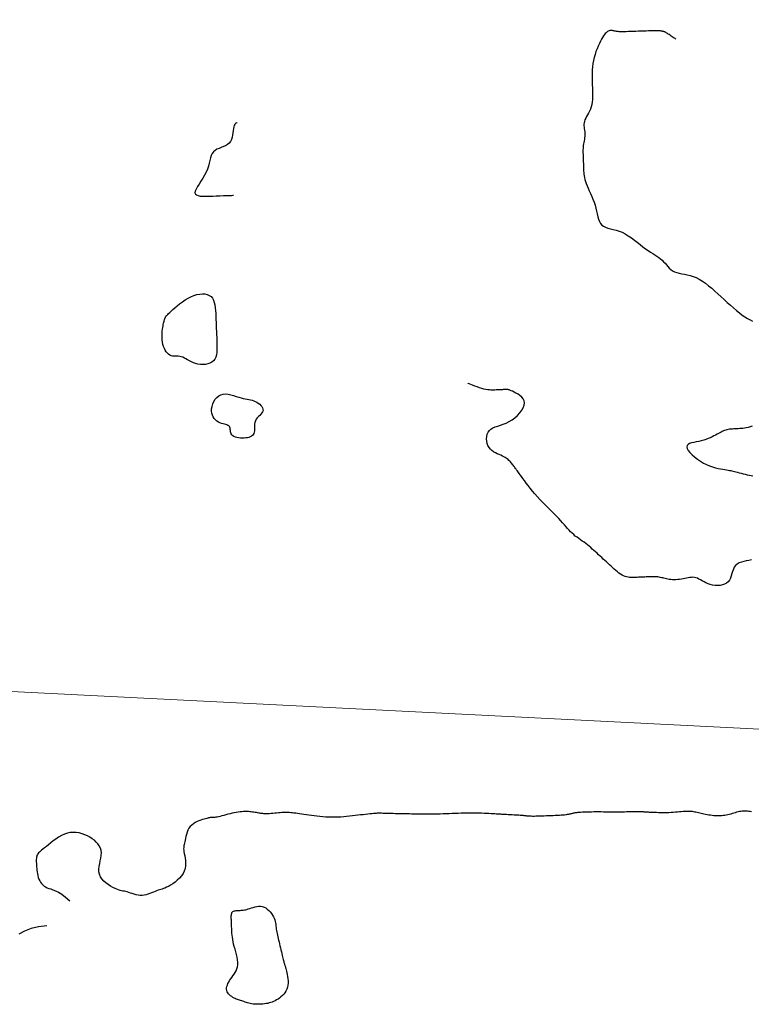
# Model space of a CAD drawing. Header units: millimetres. Extents: x 32690613 to 32693367, y 5343692 to 5344708.
# Tile 425 of 656: x 32692750 to 32692780, y 5344051 to 5344092. Entities that reach past the tile are written whole.
import ezdxf

# ---------------------------------------------------------------- set-up
doc = ezdxf.new("R2010")
doc.units = ezdxf.units.MM
doc.header["$LTSCALE"] = 20
doc.layers.get('0').update_dxf_attribs({"lineweight": 18})
doc.layers.get('Defpoints').update_dxf_attribs({"color": 11, "lineweight": 18})
doc.layers.add('02-DGM_HL_492.50', color=92, linetype='Continuous')

# ---------------------------------------------------------------- blocks, each defined once
blk = doc.blocks.new('A$C78070446')
blk.add_line((4469470.041, 5342631.206), (4470219.624, 5342563.955))

msp = doc.modelspace()

# ---------------------------------------------------------------- linework, layer by layer
at = {"layer": '02-DGM_HL_492.50', "elevation": 492.5, "flags": 128}
for points in [[(32692777.307, 5344091.526), (32692777.299, 5344091.531), (32692777.278, 5344091.545), (32692777.246, 5344091.566), (32692777.207, 5344091.592), (32692777.163, 5344091.621), (32692777.116, 5344091.651), (32692777.071, 5344091.681), (32692777.028, 5344091.709), (32692776.992, 5344091.733), (32692776.96, 5344091.754), (32692776.934, 5344091.771), (32692776.911, 5344091.785), (32692776.892, 5344091.797), (32692776.876, 5344091.806), (32692776.862, 5344091.814), (32692776.848, 5344091.82), (32692776.836, 5344091.825), (32692776.824, 5344091.83), (32692776.812, 5344091.834), (32692776.8, 5344091.837), (32692776.788, 5344091.84), (32692776.775, 5344091.843), (32692776.762, 5344091.845), (32692776.749, 5344091.848), (32692776.734, 5344091.852), (32692776.716, 5344091.855), (32692776.696, 5344091.859), (32692776.67, 5344091.862), (32692776.639, 5344091.865), (32692776.6, 5344091.867), (32692776.553, 5344091.869), (32692776.495, 5344091.87), (32692776.428, 5344091.87), (32692776.35, 5344091.868), (32692776.264, 5344091.866), (32692776.171, 5344091.863), (32692776.073, 5344091.86), (32692775.97, 5344091.856), (32692775.865, 5344091.852), (32692775.758, 5344091.848), (32692775.651, 5344091.844), (32692775.545, 5344091.84), (32692775.443, 5344091.836), (32692775.344, 5344091.833), (32692775.251, 5344091.831), (32692775.165, 5344091.829), (32692775.088, 5344091.828), (32692775.02, 5344091.829), (32692774.962, 5344091.831), (32692774.915, 5344091.834), (32692774.875, 5344091.837), (32692774.841, 5344091.842), (32692774.812, 5344091.847), (32692774.787, 5344091.853), (32692774.763, 5344091.859), (32692774.738, 5344091.864), (32692774.713, 5344091.87), (32692774.686, 5344091.875), (32692774.658, 5344091.878), (32692774.628, 5344091.88), (32692774.598, 5344091.879), (32692774.568, 5344091.875), (32692774.537, 5344091.868), (32692774.506, 5344091.856), (32692774.476, 5344091.84), (32692774.445, 5344091.818), (32692774.413, 5344091.79), (32692774.38, 5344091.755), (32692774.346, 5344091.711), (32692774.309, 5344091.658), (32692774.27, 5344091.594), (32692774.228, 5344091.52), (32692774.182, 5344091.435), (32692774.135, 5344091.339), (32692774.087, 5344091.234), (32692774.04, 5344091.122), (32692773.995, 5344091.004), (32692773.954, 5344090.882), (32692773.917, 5344090.757), (32692773.887, 5344090.631), (32692773.864, 5344090.505), (32692773.849, 5344090.38), (32692773.839, 5344090.254), (32692773.834, 5344090.129), (32692773.833, 5344090.004), (32692773.834, 5344089.879), (32692773.838, 5344089.754), (32692773.843, 5344089.629), (32692773.848, 5344089.504), (32692773.851, 5344089.38), (32692773.853, 5344089.258), (32692773.852, 5344089.139), (32692773.846, 5344089.024), (32692773.836, 5344088.913), (32692773.819, 5344088.808), (32692773.795, 5344088.71), (32692773.764, 5344088.618), (32692773.727, 5344088.534), (32692773.687, 5344088.455), (32692773.645, 5344088.381), (32692773.604, 5344088.31), (32692773.567, 5344088.243), (32692773.536, 5344088.178), (32692773.513, 5344088.115), (32692773.499, 5344088.052), (32692773.494, 5344087.989), (32692773.496, 5344087.927), (32692773.502, 5344087.864), (32692773.51, 5344087.802), (32692773.52, 5344087.74), (32692773.528, 5344087.678), (32692773.532, 5344087.615), (32692773.532, 5344087.553), (32692773.528, 5344087.49), (32692773.521, 5344087.427), (32692773.511, 5344087.364), (32692773.5, 5344087.301), (32692773.488, 5344087.238), (32692773.478, 5344087.175), (32692773.469, 5344087.112), (32692773.462, 5344087.05), (32692773.457, 5344086.987), (32692773.455, 5344086.924), (32692773.454, 5344086.862), (32692773.455, 5344086.799), (32692773.456, 5344086.737), (32692773.458, 5344086.674), (32692773.46, 5344086.612), (32692773.463, 5344086.549), (32692773.465, 5344086.487), (32692773.468, 5344086.424), (32692773.47, 5344086.362), (32692773.473, 5344086.299), (32692773.475, 5344086.237), (32692773.477, 5344086.174), (32692773.48, 5344086.112), (32692773.482, 5344086.049), (32692773.486, 5344085.986), (32692773.492, 5344085.92), (32692773.5, 5344085.852), (32692773.513, 5344085.78), (32692773.531, 5344085.704), (32692773.555, 5344085.621), (32692773.586, 5344085.532), (32692773.625, 5344085.436), (32692773.669, 5344085.334), (32692773.718, 5344085.225), (32692773.769, 5344085.112), (32692773.82, 5344084.995), (32692773.87, 5344084.875), (32692773.915, 5344084.753), (32692773.955, 5344084.629), (32692773.987, 5344084.506), (32692774.015, 5344084.384), (32692774.041, 5344084.266), (32692774.067, 5344084.154), (32692774.097, 5344084.05), (32692774.134, 5344083.956), (32692774.179, 5344083.874), (32692774.237, 5344083.806), (32692774.309, 5344083.754), (32692774.395, 5344083.714), (32692774.491, 5344083.682), (32692774.598, 5344083.654), (32692774.712, 5344083.626), (32692774.832, 5344083.595), (32692774.956, 5344083.556), (32692775.083, 5344083.506), (32692775.21, 5344083.441), (32692775.338, 5344083.364), (32692775.464, 5344083.277), (32692775.589, 5344083.185), (32692775.711, 5344083.09), (32692775.83, 5344082.996), (32692775.945, 5344082.905), (32692776.055, 5344082.821), (32692776.159, 5344082.747), (32692776.258, 5344082.681), (32692776.352, 5344082.621), (32692776.44, 5344082.565), (32692776.523, 5344082.512), (32692776.601, 5344082.459), (32692776.673, 5344082.405), (32692776.74, 5344082.348), (32692776.803, 5344082.285), (32692776.863, 5344082.219), (32692776.921, 5344082.152), (32692776.98, 5344082.086), (32692777.041, 5344082.022), (32692777.107, 5344081.963), (32692777.179, 5344081.911), (32692777.26, 5344081.867), (32692777.349, 5344081.834), (32692777.448, 5344081.808), (32692777.554, 5344081.786), (32692777.667, 5344081.765), (32692777.785, 5344081.742), (32692777.907, 5344081.713), (32692778.032, 5344081.675), (32692778.159, 5344081.625), (32692778.286, 5344081.56), (32692778.414, 5344081.481), (32692778.543, 5344081.39), (32692778.672, 5344081.29), (32692778.801, 5344081.182), (32692778.931, 5344081.068), (32692779.061, 5344080.951), (32692779.19, 5344080.831), (32692779.32, 5344080.711), (32692779.449, 5344080.593), (32692779.577, 5344080.477), (32692779.704, 5344080.366), (32692779.828, 5344080.261), (32692779.95, 5344080.163), (32692780.068, 5344080.073), (32692780.182, 5344079.994), (32692780.292, 5344079.926), (32692780.398, 5344079.868), (32692780.498, 5344079.818)], [(32692759.09, 5344088.052), (32692759.086, 5344088.051), (32692759.074, 5344088.048), (32692759.056, 5344088.042), (32692759.035, 5344088.029), (32692759.012, 5344088.008), (32692758.989, 5344087.977), (32692758.967, 5344087.935), (32692758.949, 5344087.879), (32692758.935, 5344087.809), (32692758.924, 5344087.727), (32692758.912, 5344087.638), (32692758.898, 5344087.544), (32692758.878, 5344087.45), (32692758.85, 5344087.36), (32692758.812, 5344087.277), (32692758.759, 5344087.205), (32692758.692, 5344087.147), (32692758.612, 5344087.1), (32692758.525, 5344087.061), (32692758.433, 5344087.025), (32692758.341, 5344086.99), (32692758.253, 5344086.95), (32692758.174, 5344086.904), (32692758.106, 5344086.846), (32692758.054, 5344086.774), (32692758.013, 5344086.688), (32692757.981, 5344086.592), (32692757.953, 5344086.485), (32692757.926, 5344086.371), (32692757.895, 5344086.251), (32692757.856, 5344086.127), (32692757.806, 5344086), (32692757.741, 5344085.873), (32692757.667, 5344085.747), (32692757.589, 5344085.625), (32692757.512, 5344085.509), (32692757.443, 5344085.401), (32692757.387, 5344085.303), (32692757.35, 5344085.218), (32692757.339, 5344085.148), (32692757.356, 5344085.093), (32692757.401, 5344085.054), (32692757.47, 5344085.027), (32692757.56, 5344085.01), (32692757.669, 5344085.003), (32692757.794, 5344085.001), (32692757.93, 5344085.004), (32692758.075, 5344085.01), (32692758.226, 5344085.016), (32692758.377, 5344085.022), (32692758.521, 5344085.027), (32692758.654, 5344085.032), (32692758.767, 5344085.037), (32692758.856, 5344085.04), (32692758.914, 5344085.043), (32692758.935, 5344085.043)], [(32692780.456, 5344069.909), (32692780.348, 5344069.889), (32692780.239, 5344069.868), (32692780.134, 5344069.846), (32692780.034, 5344069.818), (32692779.942, 5344069.782), (32692779.861, 5344069.737), (32692779.793, 5344069.679), (32692779.74, 5344069.608), (32692779.7, 5344069.524), (32692779.668, 5344069.434), (32692779.639, 5344069.34), (32692779.611, 5344069.245), (32692779.579, 5344069.155), (32692779.538, 5344069.072), (32692779.486, 5344069), (32692779.418, 5344068.943), (32692779.337, 5344068.899), (32692779.246, 5344068.869), (32692779.148, 5344068.851), (32692779.045, 5344068.845), (32692778.941, 5344068.85), (32692778.838, 5344068.864), (32692778.74, 5344068.888), (32692778.648, 5344068.919), (32692778.564, 5344068.956), (32692778.485, 5344068.996), (32692778.411, 5344069.038), (32692778.341, 5344069.079), (32692778.273, 5344069.116), (32692778.209, 5344069.147), (32692778.145, 5344069.17), (32692778.082, 5344069.184), (32692778.019, 5344069.188), (32692777.955, 5344069.186), (32692777.891, 5344069.178), (32692777.826, 5344069.166), (32692777.759, 5344069.151), (32692777.69, 5344069.136), (32692777.619, 5344069.122), (32692777.545, 5344069.11), (32692777.47, 5344069.1), (32692777.393, 5344069.093), (32692777.318, 5344069.089), (32692777.243, 5344069.088), (32692777.17, 5344069.089), (32692777.101, 5344069.092), (32692777.036, 5344069.099), (32692776.975, 5344069.108), (32692776.919, 5344069.12), (32692776.866, 5344069.132), (32692776.815, 5344069.146), (32692776.765, 5344069.16), (32692776.716, 5344069.172), (32692776.666, 5344069.184), (32692776.615, 5344069.194), (32692776.561, 5344069.201), (32692776.506, 5344069.206), (32692776.448, 5344069.208), (32692776.389, 5344069.209), (32692776.328, 5344069.209), (32692776.267, 5344069.207), (32692776.204, 5344069.205), (32692776.142, 5344069.203), (32692776.08, 5344069.201), (32692776.017, 5344069.198), (32692775.955, 5344069.196), (32692775.892, 5344069.193), (32692775.83, 5344069.191), (32692775.767, 5344069.188), (32692775.705, 5344069.186), (32692775.642, 5344069.184), (32692775.58, 5344069.181), (32692775.517, 5344069.18), (32692775.455, 5344069.181), (32692775.392, 5344069.184), (32692775.329, 5344069.192), (32692775.266, 5344069.204), (32692775.203, 5344069.222), (32692775.14, 5344069.247), (32692775.076, 5344069.28), (32692775.012, 5344069.319), (32692774.947, 5344069.364), (32692774.883, 5344069.414), (32692774.818, 5344069.468), (32692774.753, 5344069.525), (32692774.689, 5344069.584), (32692774.624, 5344069.644), (32692774.559, 5344069.704), (32692774.494, 5344069.764), (32692774.429, 5344069.824), (32692774.364, 5344069.884), (32692774.299, 5344069.944), (32692774.234, 5344070.004), (32692774.169, 5344070.064), (32692774.105, 5344070.124), (32692774.04, 5344070.184), (32692773.975, 5344070.244), (32692773.909, 5344070.303), (32692773.843, 5344070.362), (32692773.776, 5344070.42), (32692773.708, 5344070.477), (32692773.64, 5344070.533), (32692773.569, 5344070.587), (32692773.498, 5344070.64), (32692773.425, 5344070.692), (32692773.353, 5344070.743), (32692773.28, 5344070.795), (32692773.208, 5344070.847), (32692773.137, 5344070.901), (32692773.069, 5344070.957), (32692773.002, 5344071.015), (32692772.939, 5344071.077), (32692772.876, 5344071.142), (32692772.814, 5344071.211), (32692772.75, 5344071.285), (32692772.682, 5344071.363), (32692772.61, 5344071.446), (32692772.531, 5344071.534), (32692772.445, 5344071.627), (32692772.349, 5344071.727), (32692772.245, 5344071.831), (32692772.136, 5344071.94), (32692772.022, 5344072.053), (32692771.906, 5344072.168), (32692771.79, 5344072.287), (32692771.676, 5344072.406), (32692771.564, 5344072.527), (32692771.458, 5344072.648), (32692771.357, 5344072.767), (32692771.263, 5344072.883), (32692771.175, 5344072.995), (32692771.094, 5344073.101), (32692771.02, 5344073.2), (32692770.955, 5344073.289), (32692770.898, 5344073.368), (32692770.849, 5344073.435), (32692770.808, 5344073.492), (32692770.773, 5344073.54), (32692770.743, 5344073.581), (32692770.718, 5344073.617), (32692770.694, 5344073.649), (32692770.673, 5344073.679), (32692770.651, 5344073.709), (32692770.628, 5344073.74), (32692770.605, 5344073.772), (32692770.58, 5344073.806), (32692770.554, 5344073.839), (32692770.528, 5344073.874), (32692770.5, 5344073.908), (32692770.472, 5344073.942), (32692770.443, 5344073.976), (32692770.413, 5344074.009), (32692770.381, 5344074.041), (32692770.347, 5344074.072), (32692770.31, 5344074.103), (32692770.268, 5344074.133), (32692770.221, 5344074.163), (32692770.168, 5344074.192), (32692770.108, 5344074.221), (32692770.041, 5344074.25), (32692769.968, 5344074.28), (32692769.893, 5344074.313), (32692769.816, 5344074.351), (32692769.742, 5344074.394), (32692769.671, 5344074.445), (32692769.607, 5344074.504), (32692769.552, 5344074.575), (32692769.508, 5344074.657), (32692769.476, 5344074.747), (32692769.456, 5344074.843), (32692769.449, 5344074.941), (32692769.456, 5344075.037), (32692769.478, 5344075.129), (32692769.514, 5344075.212), (32692769.566, 5344075.284), (32692769.634, 5344075.342), (32692769.716, 5344075.389), (32692769.81, 5344075.429), (32692769.914, 5344075.465), (32692770.025, 5344075.501), (32692770.143, 5344075.541), (32692770.264, 5344075.59), (32692770.386, 5344075.65), (32692770.508, 5344075.725), (32692770.625, 5344075.812), (32692770.734, 5344075.908), (32692770.831, 5344076.011), (32692770.913, 5344076.118), (32692770.975, 5344076.224), (32692771.015, 5344076.328), (32692771.028, 5344076.426), (32692771.011, 5344076.515), (32692770.97, 5344076.595), (32692770.91, 5344076.667), (32692770.837, 5344076.731), (32692770.756, 5344076.786), (32692770.672, 5344076.834), (32692770.593, 5344076.874), (32692770.523, 5344076.906), (32692770.466, 5344076.932), (32692770.422, 5344076.95), (32692770.389, 5344076.964), (32692770.364, 5344076.973), (32692770.346, 5344076.978), (32692770.331, 5344076.981), (32692770.317, 5344076.981), (32692770.303, 5344076.981), (32692770.287, 5344076.98), (32692770.268, 5344076.98), (32692770.247, 5344076.979), (32692770.223, 5344076.978), (32692770.197, 5344076.977), (32692770.17, 5344076.976), (32692770.141, 5344076.975), (32692770.11, 5344076.973), (32692770.078, 5344076.972), (32692770.045, 5344076.971), (32692770.01, 5344076.97), (32692769.973, 5344076.968), (32692769.933, 5344076.967), (32692769.891, 5344076.965), (32692769.847, 5344076.963), (32692769.799, 5344076.961), (32692769.748, 5344076.959), (32692769.693, 5344076.958), (32692769.634, 5344076.959), (32692769.57, 5344076.963), (32692769.5, 5344076.969), (32692769.425, 5344076.981), (32692769.342, 5344076.998), (32692769.253, 5344077.021), (32692769.157, 5344077.051), (32692769.058, 5344077.086), (32692768.961, 5344077.122), (32692768.87, 5344077.158), (32692768.792, 5344077.191), (32692768.729, 5344077.218), (32692768.688, 5344077.235), (32692768.673, 5344077.242)], [(32692780.484, 5344075.461), (32692780.396, 5344075.43), (32692780.313, 5344075.406), (32692780.237, 5344075.388), (32692780.165, 5344075.375), (32692780.096, 5344075.367), (32692780.031, 5344075.361), (32692779.967, 5344075.357), (32692779.905, 5344075.355), (32692779.842, 5344075.352), (32692779.78, 5344075.349), (32692779.719, 5344075.346), (32692779.659, 5344075.342), (32692779.6, 5344075.336), (32692779.542, 5344075.329), (32692779.487, 5344075.32), (32692779.434, 5344075.308), (32692779.384, 5344075.295), (32692779.335, 5344075.279), (32692779.287, 5344075.26), (32692779.239, 5344075.238), (32692779.189, 5344075.214), (32692779.138, 5344075.187), (32692779.083, 5344075.158), (32692779.024, 5344075.126), (32692778.96, 5344075.091), (32692778.891, 5344075.054), (32692778.817, 5344075.016), (32692778.738, 5344074.979), (32692778.653, 5344074.943), (32692778.564, 5344074.908), (32692778.468, 5344074.877), (32692778.368, 5344074.85), (32692778.263, 5344074.827), (32692778.157, 5344074.807), (32692778.055, 5344074.787), (32692777.961, 5344074.764), (32692777.881, 5344074.737), (32692777.818, 5344074.703), (32692777.778, 5344074.66), (32692777.766, 5344074.604), (32692777.783, 5344074.535), (32692777.829, 5344074.455), (32692777.898, 5344074.367), (32692777.987, 5344074.275), (32692778.092, 5344074.182), (32692778.208, 5344074.091), (32692778.332, 5344074.006), (32692778.459, 5344073.93), (32692778.587, 5344073.866), (32692778.712, 5344073.814), (32692778.834, 5344073.771), (32692778.952, 5344073.736), (32692779.063, 5344073.709), (32692779.167, 5344073.687), (32692779.261, 5344073.67), (32692779.346, 5344073.657), (32692779.419, 5344073.645), (32692779.483, 5344073.634), (32692779.54, 5344073.625), (32692779.592, 5344073.615), (32692779.643, 5344073.605), (32692779.694, 5344073.594), (32692779.748, 5344073.581), (32692779.808, 5344073.566), (32692779.875, 5344073.549), (32692779.948, 5344073.529), (32692780.026, 5344073.508), (32692780.108, 5344073.487), (32692780.192, 5344073.467), (32692780.276, 5344073.447), (32692780.359, 5344073.43), (32692780.439, 5344073.416), (32692780.516, 5344073.405)], [(32692780.459, 5344059.459), (32692780.398, 5344059.466), (32692780.339, 5344059.473), (32692780.282, 5344059.479), (32692780.227, 5344059.483), (32692780.172, 5344059.485), (32692780.118, 5344059.484), (32692780.064, 5344059.481), (32692780.008, 5344059.474), (32692779.952, 5344059.464), (32692779.894, 5344059.451), (32692779.835, 5344059.435), (32692779.775, 5344059.418), (32692779.714, 5344059.4), (32692779.653, 5344059.382), (32692779.591, 5344059.363), (32692779.529, 5344059.346), (32692779.468, 5344059.331), (32692779.405, 5344059.317), (32692779.343, 5344059.306), (32692779.28, 5344059.296), (32692779.216, 5344059.289), (32692779.152, 5344059.284), (32692779.086, 5344059.282), (32692779.02, 5344059.283), (32692778.952, 5344059.286), (32692778.884, 5344059.292), (32692778.815, 5344059.299), (32692778.746, 5344059.309), (32692778.678, 5344059.32), (32692778.611, 5344059.332), (32692778.545, 5344059.345), (32692778.481, 5344059.359), (32692778.419, 5344059.372), (32692778.359, 5344059.386), (32692778.302, 5344059.399), (32692778.246, 5344059.411), (32692778.194, 5344059.423), (32692778.143, 5344059.434), (32692778.096, 5344059.444), (32692778.05, 5344059.453), (32692778.007, 5344059.461), (32692777.965, 5344059.466), (32692777.923, 5344059.471), (32692777.881, 5344059.473), (32692777.836, 5344059.474), (32692777.787, 5344059.474), (32692777.734, 5344059.472), (32692777.675, 5344059.468), (32692777.609, 5344059.463), (32692777.537, 5344059.456), (32692777.46, 5344059.449), (32692777.378, 5344059.442), (32692777.293, 5344059.434), (32692777.205, 5344059.427), (32692777.115, 5344059.421), (32692777.025, 5344059.417), (32692776.934, 5344059.414), (32692776.844, 5344059.413), (32692776.756, 5344059.414), (32692776.67, 5344059.415), (32692776.588, 5344059.417), (32692776.511, 5344059.42), (32692776.439, 5344059.423), (32692776.372, 5344059.426), (32692776.313, 5344059.428), (32692776.26, 5344059.431), (32692776.213, 5344059.433), (32692776.171, 5344059.435), (32692776.132, 5344059.437), (32692776.097, 5344059.439), (32692776.064, 5344059.441), (32692776.033, 5344059.444), (32692776.002, 5344059.446), (32692775.972, 5344059.449), (32692775.94, 5344059.451), (32692775.905, 5344059.454), (32692775.866, 5344059.456), (32692775.822, 5344059.457), (32692775.771, 5344059.458), (32692775.713, 5344059.459), (32692775.646, 5344059.458), (32692775.573, 5344059.457), (32692775.495, 5344059.455), (32692775.415, 5344059.452), (32692775.335, 5344059.45), (32692775.257, 5344059.447), (32692775.184, 5344059.444), (32692775.118, 5344059.441), (32692775.059, 5344059.439), (32692775.008, 5344059.437), (32692774.96, 5344059.436), (32692774.915, 5344059.435), (32692774.87, 5344059.434), (32692774.823, 5344059.434), (32692774.771, 5344059.435), (32692774.713, 5344059.436), (32692774.646, 5344059.437), (32692774.571, 5344059.439), (32692774.489, 5344059.441), (32692774.401, 5344059.444), (32692774.309, 5344059.446), (32692774.212, 5344059.447), (32692774.113, 5344059.448), (32692774.011, 5344059.449), (32692773.909, 5344059.448), (32692773.807, 5344059.446), (32692773.708, 5344059.444), (32692773.611, 5344059.441), (32692773.52, 5344059.438), (32692773.435, 5344059.434), (32692773.358, 5344059.43), (32692773.291, 5344059.426), (32692773.234, 5344059.422), (32692773.186, 5344059.417), (32692773.145, 5344059.413), (32692773.112, 5344059.408), (32692773.082, 5344059.403), (32692773.056, 5344059.397), (32692773.031, 5344059.391), (32692773.007, 5344059.385), (32692772.981, 5344059.377), (32692772.953, 5344059.37), (32692772.922, 5344059.361), (32692772.887, 5344059.353), (32692772.847, 5344059.345), (32692772.802, 5344059.337), (32692772.75, 5344059.329), (32692772.692, 5344059.322), (32692772.626, 5344059.316), (32692772.553, 5344059.31), (32692772.474, 5344059.305), (32692772.39, 5344059.3), (32692772.303, 5344059.296), (32692772.212, 5344059.292), (32692772.12, 5344059.288), (32692772.026, 5344059.285), (32692771.933, 5344059.281), (32692771.84, 5344059.278), (32692771.749, 5344059.274), (32692771.662, 5344059.272), (32692771.578, 5344059.269), (32692771.499, 5344059.268), (32692771.426, 5344059.267), (32692771.36, 5344059.267), (32692771.301, 5344059.268), (32692771.249, 5344059.27), (32692771.203, 5344059.273), (32692771.163, 5344059.276), (32692771.127, 5344059.28), (32692771.094, 5344059.284), (32692771.064, 5344059.287), (32692771.037, 5344059.291), (32692771.01, 5344059.294), (32692770.983, 5344059.297), (32692770.954, 5344059.299), (32692770.922, 5344059.301), (32692770.886, 5344059.304), (32692770.843, 5344059.307), (32692770.794, 5344059.31), (32692770.736, 5344059.313), (32692770.669, 5344059.317), (32692770.594, 5344059.322), (32692770.515, 5344059.327), (32692770.434, 5344059.331), (32692770.353, 5344059.336), (32692770.276, 5344059.34), (32692770.205, 5344059.344), (32692770.142, 5344059.348), (32692770.09, 5344059.35), (32692770.045, 5344059.352), (32692770.007, 5344059.354), (32692769.97, 5344059.355), (32692769.933, 5344059.356), (32692769.892, 5344059.358), (32692769.845, 5344059.361), (32692769.788, 5344059.364), (32692769.719, 5344059.368), (32692769.639, 5344059.373), (32692769.55, 5344059.379), (32692769.452, 5344059.384), (32692769.346, 5344059.39), (32692769.236, 5344059.394), (32692769.121, 5344059.398), (32692769.003, 5344059.4), (32692768.883, 5344059.401), (32692768.762, 5344059.4), (32692768.64, 5344059.399), (32692768.517, 5344059.396), (32692768.393, 5344059.392), (32692768.269, 5344059.388), (32692768.144, 5344059.383), (32692768.019, 5344059.378), (32692767.895, 5344059.374), (32692767.77, 5344059.369), (32692767.645, 5344059.364), (32692767.52, 5344059.36), (32692767.395, 5344059.357), (32692767.27, 5344059.354), (32692767.145, 5344059.352), (32692767.02, 5344059.351), (32692766.895, 5344059.351), (32692766.772, 5344059.352), (32692766.653, 5344059.354), (32692766.539, 5344059.356), (32692766.432, 5344059.359), (32692766.334, 5344059.361), (32692766.247, 5344059.364), (32692766.173, 5344059.366), (32692766.113, 5344059.367), (32692766.064, 5344059.369), (32692766.022, 5344059.37), (32692765.984, 5344059.37), (32692765.947, 5344059.371), (32692765.907, 5344059.372), (32692765.86, 5344059.372), (32692765.804, 5344059.374), (32692765.735, 5344059.375), (32692765.656, 5344059.377), (32692765.57, 5344059.38), (32692765.48, 5344059.382), (32692765.39, 5344059.384), (32692765.302, 5344059.387), (32692765.22, 5344059.389), (32692765.148, 5344059.391), (32692765.086, 5344059.393), (32692765.034, 5344059.394), (32692764.989, 5344059.394), (32692764.947, 5344059.394), (32692764.905, 5344059.393), (32692764.861, 5344059.39), (32692764.812, 5344059.386), (32692764.755, 5344059.381), (32692764.687, 5344059.375), (32692764.61, 5344059.366), (32692764.523, 5344059.357), (32692764.429, 5344059.346), (32692764.328, 5344059.335), (32692764.221, 5344059.323), (32692764.11, 5344059.31), (32692763.996, 5344059.296), (32692763.879, 5344059.283), (32692763.76, 5344059.27), (32692763.64, 5344059.257), (32692763.518, 5344059.246), (32692763.395, 5344059.237), (32692763.271, 5344059.23), (32692763.147, 5344059.227), (32692763.022, 5344059.226), (32692762.896, 5344059.23), (32692762.772, 5344059.237), (32692762.648, 5344059.247), (32692762.526, 5344059.259), (32692762.407, 5344059.273), (32692762.29, 5344059.288), (32692762.177, 5344059.303), (32692762.069, 5344059.319), (32692761.965, 5344059.333), (32692761.866, 5344059.347), (32692761.772, 5344059.36), (32692761.683, 5344059.373), (32692761.6, 5344059.384), (32692761.523, 5344059.394), (32692761.451, 5344059.403), (32692761.385, 5344059.41), (32692761.325, 5344059.417), (32692761.269, 5344059.422), (32692761.217, 5344059.425), (32692761.165, 5344059.428), (32692761.114, 5344059.428), (32692761.061, 5344059.427), (32692761.004, 5344059.425), (32692760.942, 5344059.421), (32692760.875, 5344059.416), (32692760.803, 5344059.409), (32692760.727, 5344059.402), (32692760.65, 5344059.395), (32692760.574, 5344059.387), (32692760.499, 5344059.381), (32692760.428, 5344059.376), (32692760.362, 5344059.372), (32692760.303, 5344059.371), (32692760.25, 5344059.372), (32692760.201, 5344059.374), (32692760.156, 5344059.378), (32692760.113, 5344059.383), (32692760.071, 5344059.389), (32692760.03, 5344059.396), (32692759.986, 5344059.404), (32692759.941, 5344059.412), (32692759.893, 5344059.421), (32692759.843, 5344059.429), (32692759.79, 5344059.437), (32692759.736, 5344059.444), (32692759.678, 5344059.451), (32692759.619, 5344059.457), (32692759.557, 5344059.461), (32692759.494, 5344059.464), (32692759.427, 5344059.464), (32692759.359, 5344059.463), (32692759.288, 5344059.459), (32692759.214, 5344059.453), (32692759.137, 5344059.444), (32692759.056, 5344059.432), (32692758.973, 5344059.416), (32692758.886, 5344059.396), (32692758.798, 5344059.375), (32692758.709, 5344059.351), (32692758.622, 5344059.327), (32692758.538, 5344059.303), (32692758.458, 5344059.281), (32692758.384, 5344059.262), (32692758.317, 5344059.246), (32692758.26, 5344059.235), (32692758.21, 5344059.227), (32692758.167, 5344059.223), (32692758.131, 5344059.221), (32692758.098, 5344059.221), (32692758.07, 5344059.221), (32692758.043, 5344059.222), (32692758.018, 5344059.221), (32692757.993, 5344059.219), (32692757.967, 5344059.216), (32692757.938, 5344059.211), (32692757.906, 5344059.203), (32692757.87, 5344059.194), (32692757.827, 5344059.182), (32692757.778, 5344059.168), (32692757.72, 5344059.151), (32692757.654, 5344059.132), (32692757.582, 5344059.108), (32692757.504, 5344059.081), (32692757.425, 5344059.048), (32692757.347, 5344059.008), (32692757.272, 5344058.962), (32692757.203, 5344058.907), (32692757.142, 5344058.844), (32692757.09, 5344058.771), (32692757.049, 5344058.691), (32692757.015, 5344058.606), (32692756.988, 5344058.52), (32692756.966, 5344058.434), (32692756.948, 5344058.351), (32692756.933, 5344058.274), (32692756.92, 5344058.206), (32692756.907, 5344058.148), (32692756.895, 5344058.098), (32692756.884, 5344058.054), (32692756.876, 5344058.011), (32692756.871, 5344057.967), (32692756.87, 5344057.919), (32692756.873, 5344057.865), (32692756.882, 5344057.8), (32692756.896, 5344057.722), (32692756.913, 5344057.634), (32692756.93, 5344057.537), (32692756.943, 5344057.434), (32692756.95, 5344057.326), (32692756.946, 5344057.216), (32692756.929, 5344057.106), (32692756.896, 5344056.998), (32692756.844, 5344056.894), (32692756.776, 5344056.796), (32692756.695, 5344056.704), (32692756.606, 5344056.618), (32692756.513, 5344056.54), (32692756.418, 5344056.471), (32692756.325, 5344056.411), (32692756.239, 5344056.361), (32692756.162, 5344056.321), (32692756.094, 5344056.29), (32692756.031, 5344056.266), (32692755.973, 5344056.246), (32692755.917, 5344056.229), (32692755.862, 5344056.213), (32692755.806, 5344056.196), (32692755.746, 5344056.175), (32692755.682, 5344056.149), (32692755.614, 5344056.12), (32692755.541, 5344056.089), (32692755.466, 5344056.059), (32692755.388, 5344056.032), (32692755.307, 5344056.009), (32692755.225, 5344055.992), (32692755.142, 5344055.984), (32692755.059, 5344055.986), (32692754.976, 5344055.996), (32692754.894, 5344056.013), (32692754.814, 5344056.034), (32692754.736, 5344056.058), (32692754.661, 5344056.083), (32692754.591, 5344056.106), (32692754.525, 5344056.127), (32692754.464, 5344056.143), (32692754.407, 5344056.156), (32692754.35, 5344056.168), (32692754.294, 5344056.18), (32692754.234, 5344056.195), (32692754.17, 5344056.215), (32692754.099, 5344056.24), (32692754.019, 5344056.274), (32692753.929, 5344056.317), (32692753.833, 5344056.37), (32692753.735, 5344056.432), (32692753.64, 5344056.502), (32692753.551, 5344056.581), (32692753.473, 5344056.667), (32692753.411, 5344056.76), (32692753.369, 5344056.86), (32692753.349, 5344056.966), (32692753.349, 5344057.076), (32692753.362, 5344057.19), (32692753.384, 5344057.305), (32692753.409, 5344057.421), (32692753.433, 5344057.535), (32692753.449, 5344057.646), (32692753.453, 5344057.753), (32692753.44, 5344057.854), (32692753.411, 5344057.949), (32692753.367, 5344058.039), (32692753.31, 5344058.123), (32692753.241, 5344058.201), (32692753.161, 5344058.273), (32692753.072, 5344058.34), (32692752.975, 5344058.401), (32692752.871, 5344058.457), (32692752.762, 5344058.506), (32692752.648, 5344058.546), (32692752.53, 5344058.576), (32692752.409, 5344058.594), (32692752.287, 5344058.6), (32692752.163, 5344058.59), (32692752.039, 5344058.565), (32692751.916, 5344058.523), (32692751.794, 5344058.466), (32692751.676, 5344058.399), (32692751.562, 5344058.324), (32692751.453, 5344058.245), (32692751.351, 5344058.166), (32692751.256, 5344058.09), (32692751.171, 5344058.02), (32692751.095, 5344057.959), (32692751.028, 5344057.906), (32692750.971, 5344057.86), (32692750.921, 5344057.819), (32692750.88, 5344057.783), (32692750.845, 5344057.749), (32692750.817, 5344057.716), (32692750.795, 5344057.682), (32692750.778, 5344057.647), (32692750.765, 5344057.61), (32692750.757, 5344057.57), (32692750.752, 5344057.527), (32692750.75, 5344057.48), (32692750.75, 5344057.429), (32692750.751, 5344057.374), (32692750.754, 5344057.314), (32692750.756, 5344057.249), (32692750.76, 5344057.18), (32692750.765, 5344057.108), (32692750.771, 5344057.033), (32692750.781, 5344056.957), (32692750.794, 5344056.882), (32692750.811, 5344056.806), (32692750.832, 5344056.733), (32692750.858, 5344056.663), (32692750.89, 5344056.596), (32692750.926, 5344056.533), (32692750.969, 5344056.474), (32692751.017, 5344056.422), (32692751.071, 5344056.375), (32692751.13, 5344056.335), (32692751.196, 5344056.303), (32692751.269, 5344056.277), (32692751.349, 5344056.253), (32692751.441, 5344056.223), (32692751.547, 5344056.181), (32692751.668, 5344056.12), (32692751.807, 5344056.033), (32692751.966, 5344055.914), (32692752.149, 5344055.756)], [(32692751.189, 5344054.718), (32692750.837, 5344054.682), (32692750.53, 5344054.607), (32692750.26, 5344054.501), (32692750.024, 5344054.37)]]:
    msp.add_lwpolyline(points, dxfattribs=at)
for points in [[(32692756.012, 5344079.625), (32692756.024, 5344079.684), (32692756.035, 5344079.734), (32692756.045, 5344079.776), (32692756.055, 5344079.812), (32692756.064, 5344079.842), (32692756.073, 5344079.868), (32692756.08, 5344079.89), (32692756.088, 5344079.909), (32692756.094, 5344079.926), (32692756.099, 5344079.941), (32692756.104, 5344079.955), (32692756.109, 5344079.968), (32692756.114, 5344079.98), (32692756.119, 5344079.992), (32692756.125, 5344080.003), (32692756.131, 5344080.013), (32692756.138, 5344080.024), (32692756.148, 5344080.037), (32692756.161, 5344080.052), (32692756.181, 5344080.073), (32692756.208, 5344080.099), (32692756.244, 5344080.133), (32692756.29, 5344080.176), (32692756.349, 5344080.23), (32692756.421, 5344080.296), (32692756.506, 5344080.37), (32692756.6, 5344080.451), (32692756.704, 5344080.534), (32692756.815, 5344080.617), (32692756.931, 5344080.697), (32692757.051, 5344080.77), (32692757.174, 5344080.832), (32692757.296, 5344080.883), (32692757.418, 5344080.92), (32692757.536, 5344080.943), (32692757.648, 5344080.952), (32692757.754, 5344080.946), (32692757.85, 5344080.925), (32692757.935, 5344080.889), (32692758.007, 5344080.837), (32692758.065, 5344080.769), (32692758.11, 5344080.687), (32692758.143, 5344080.593), (32692758.167, 5344080.489), (32692758.183, 5344080.377), (32692758.194, 5344080.258), (32692758.201, 5344080.136), (32692758.206, 5344080.011), (32692758.211, 5344079.886), (32692758.216, 5344079.761), (32692758.221, 5344079.636), (32692758.226, 5344079.511), (32692758.231, 5344079.387), (32692758.236, 5344079.262), (32692758.241, 5344079.137), (32692758.245, 5344079.012), (32692758.25, 5344078.887), (32692758.253, 5344078.765), (32692758.251, 5344078.646), (32692758.243, 5344078.532), (32692758.228, 5344078.426), (32692758.202, 5344078.33), (32692758.164, 5344078.245), (32692758.111, 5344078.173), (32692758.044, 5344078.115), (32692757.963, 5344078.072), (32692757.872, 5344078.042), (32692757.773, 5344078.024), (32692757.67, 5344078.018), (32692757.566, 5344078.022), (32692757.463, 5344078.037), (32692757.365, 5344078.06), (32692757.274, 5344078.091), (32692757.189, 5344078.128), (32692757.11, 5344078.169), (32692757.036, 5344078.211), (32692756.966, 5344078.251), (32692756.899, 5344078.288), (32692756.834, 5344078.319), (32692756.77, 5344078.343), (32692756.707, 5344078.356), (32692756.645, 5344078.362), (32692756.583, 5344078.364), (32692756.523, 5344078.364), (32692756.464, 5344078.366), (32692756.406, 5344078.371), (32692756.35, 5344078.384), (32692756.295, 5344078.407), (32692756.243, 5344078.443), (32692756.194, 5344078.49), (32692756.148, 5344078.548), (32692756.106, 5344078.615), (32692756.069, 5344078.689), (32692756.036, 5344078.77), (32692756.01, 5344078.856), (32692755.991, 5344078.946), (32692755.978, 5344079.038), (32692755.972, 5344079.131), (32692755.971, 5344079.223), (32692755.974, 5344079.314), (32692755.981, 5344079.4), (32692755.99, 5344079.482), (32692756.001, 5344079.558)], [(32692758.774, 5344075.446), (32692758.747, 5344075.473), (32692758.711, 5344075.493), (32692758.668, 5344075.51), (32692758.618, 5344075.524), (32692758.563, 5344075.538), (32692758.504, 5344075.553), (32692758.442, 5344075.573), (32692758.379, 5344075.598), (32692758.315, 5344075.63), (32692758.254, 5344075.671), (32692758.195, 5344075.72), (32692758.143, 5344075.776), (32692758.097, 5344075.841), (32692758.062, 5344075.914), (32692758.037, 5344075.995), (32692758.026, 5344076.084), (32692758.03, 5344076.182), (32692758.048, 5344076.283), (32692758.08, 5344076.386), (32692758.125, 5344076.484), (32692758.182, 5344076.576), (32692758.25, 5344076.656), (32692758.329, 5344076.721), (32692758.417, 5344076.767), (32692758.513, 5344076.791), (32692758.616, 5344076.795), (32692758.724, 5344076.785), (32692758.834, 5344076.762), (32692758.944, 5344076.732), (32692759.053, 5344076.698), (32692759.157, 5344076.663), (32692759.256, 5344076.633), (32692759.347, 5344076.609), (32692759.431, 5344076.59), (32692759.509, 5344076.575), (32692759.582, 5344076.562), (32692759.651, 5344076.549), (32692759.717, 5344076.534), (32692759.781, 5344076.514), (32692759.845, 5344076.489), (32692759.909, 5344076.457), (32692759.97, 5344076.417), (32692760.027, 5344076.373), (32692760.077, 5344076.324), (32692760.119, 5344076.273), (32692760.149, 5344076.219), (32692760.165, 5344076.166), (32692760.166, 5344076.112), (32692760.149, 5344076.061), (32692760.118, 5344076.01), (32692760.076, 5344075.96), (32692760.028, 5344075.909), (32692759.977, 5344075.857), (32692759.928, 5344075.802), (32692759.884, 5344075.744), (32692759.849, 5344075.683), (32692759.826, 5344075.617), (32692759.814, 5344075.548), (32692759.809, 5344075.478), (32692759.808, 5344075.408), (32692759.808, 5344075.339), (32692759.806, 5344075.273), (32692759.8, 5344075.212), (32692759.786, 5344075.158), (32692759.762, 5344075.111), (32692759.728, 5344075.072), (32692759.686, 5344075.039), (32692759.635, 5344075.013), (32692759.578, 5344074.993), (32692759.515, 5344074.978), (32692759.448, 5344074.969), (32692759.377, 5344074.964), (32692759.303, 5344074.963), (32692759.228, 5344074.967), (32692759.154, 5344074.975), (32692759.084, 5344074.988), (32692759.018, 5344075.006), (32692758.96, 5344075.03), (32692758.91, 5344075.059), (32692758.871, 5344075.094), (32692758.844, 5344075.136), (32692758.827, 5344075.181), (32692758.817, 5344075.229), (32692758.812, 5344075.278), (32692758.807, 5344075.326), (32692758.802, 5344075.372), (32692758.791, 5344075.412)], [(32692760.718, 5344054.59), (32692760.727, 5344054.527), (32692760.738, 5344054.465), (32692760.75, 5344054.401), (32692760.764, 5344054.336), (32692760.779, 5344054.269), (32692760.795, 5344054.2), (32692760.812, 5344054.128), (32692760.83, 5344054.052), (32692760.849, 5344053.973), (32692760.869, 5344053.891), (32692760.889, 5344053.809), (32692760.909, 5344053.727), (32692760.928, 5344053.647), (32692760.946, 5344053.57), (32692760.964, 5344053.498), (32692760.98, 5344053.432), (32692760.994, 5344053.374), (32692761.006, 5344053.323), (32692761.017, 5344053.278), (32692761.027, 5344053.238), (32692761.036, 5344053.204), (32692761.044, 5344053.173), (32692761.052, 5344053.145), (32692761.06, 5344053.12), (32692761.067, 5344053.096), (32692761.075, 5344053.072), (32692761.084, 5344053.047), (32692761.093, 5344053.019), (32692761.103, 5344052.986), (32692761.114, 5344052.947), (32692761.127, 5344052.9), (32692761.141, 5344052.843), (32692761.156, 5344052.776), (32692761.172, 5344052.7), (32692761.186, 5344052.617), (32692761.198, 5344052.529), (32692761.205, 5344052.438), (32692761.205, 5344052.347), (32692761.198, 5344052.258), (32692761.182, 5344052.172), (32692761.155, 5344052.091), (32692761.119, 5344052.017), (32692761.075, 5344051.948), (32692761.025, 5344051.884), (32692760.97, 5344051.826), (32692760.911, 5344051.773), (32692760.85, 5344051.725), (32692760.789, 5344051.683), (32692760.728, 5344051.645), (32692760.668, 5344051.612), (32692760.608, 5344051.584), (32692760.548, 5344051.56), (32692760.488, 5344051.539), (32692760.426, 5344051.521), (32692760.363, 5344051.506), (32692760.298, 5344051.494), (32692760.231, 5344051.484), (32692760.163, 5344051.476), (32692760.093, 5344051.47), (32692760.024, 5344051.467), (32692759.954, 5344051.466), (32692759.886, 5344051.467), (32692759.819, 5344051.471), (32692759.755, 5344051.478), (32692759.694, 5344051.488), (32692759.635, 5344051.5), (32692759.579, 5344051.514), (32692759.525, 5344051.529), (32692759.473, 5344051.544), (32692759.423, 5344051.561), (32692759.375, 5344051.577), (32692759.328, 5344051.592), (32692759.282, 5344051.606), (32692759.237, 5344051.62), (32692759.192, 5344051.634), (32692759.147, 5344051.649), (32692759.103, 5344051.664), (32692759.057, 5344051.682), (32692759.011, 5344051.702), (32692758.964, 5344051.725), (32692758.916, 5344051.752), (32692758.867, 5344051.783), (32692758.821, 5344051.816), (32692758.777, 5344051.854), (32692758.737, 5344051.894), (32692758.704, 5344051.938), (32692758.677, 5344051.985), (32692758.66, 5344052.035), (32692758.653, 5344052.088), (32692758.655, 5344052.144), (32692758.666, 5344052.202), (32692758.684, 5344052.262), (32692758.71, 5344052.324), (32692758.742, 5344052.386), (32692758.78, 5344052.45), (32692758.822, 5344052.514), (32692758.868, 5344052.579), (32692758.916, 5344052.644), (32692758.963, 5344052.712), (32692759.008, 5344052.782), (32692759.048, 5344052.856), (32692759.081, 5344052.935), (32692759.105, 5344053.019), (32692759.119, 5344053.109), (32692759.119, 5344053.207), (32692759.109, 5344053.31), (32692759.089, 5344053.418), (32692759.064, 5344053.528), (32692759.035, 5344053.639), (32692759.004, 5344053.75), (32692758.973, 5344053.859), (32692758.946, 5344053.965), (32692758.924, 5344054.065), (32692758.906, 5344054.161), (32692758.893, 5344054.252), (32692758.883, 5344054.337), (32692758.876, 5344054.418), (32692758.871, 5344054.493), (32692758.867, 5344054.563), (32692758.865, 5344054.629), (32692758.862, 5344054.688), (32692758.86, 5344054.744), (32692758.858, 5344054.795), (32692758.856, 5344054.844), (32692758.854, 5344054.889), (32692758.853, 5344054.933), (32692758.851, 5344054.975), (32692758.849, 5344055.017), (32692758.848, 5344055.059), (32692758.847, 5344055.1), (32692758.848, 5344055.139), (32692758.85, 5344055.177), (32692758.855, 5344055.212), (32692758.864, 5344055.244), (32692758.877, 5344055.273), (32692758.894, 5344055.297), (32692758.917, 5344055.316), (32692758.944, 5344055.331), (32692758.975, 5344055.342), (32692759.01, 5344055.35), (32692759.048, 5344055.356), (32692759.087, 5344055.359), (32692759.128, 5344055.361), (32692759.169, 5344055.363), (32692759.211, 5344055.365), (32692759.254, 5344055.367), (32692759.297, 5344055.371), (32692759.343, 5344055.376), (32692759.391, 5344055.383), (32692759.442, 5344055.393), (32692759.497, 5344055.406), (32692759.556, 5344055.423), (32692759.62, 5344055.444), (32692759.689, 5344055.467), (32692759.76, 5344055.49), (32692759.834, 5344055.51), (32692759.91, 5344055.526), (32692759.986, 5344055.535), (32692760.062, 5344055.535), (32692760.136, 5344055.523), (32692760.209, 5344055.499), (32692760.278, 5344055.463), (32692760.345, 5344055.416), (32692760.407, 5344055.362), (32692760.464, 5344055.302), (32692760.515, 5344055.237), (32692760.56, 5344055.17), (32692760.597, 5344055.102), (32692760.628, 5344055.035), (32692760.651, 5344054.969), (32692760.669, 5344054.905), (32692760.683, 5344054.841), (32692760.693, 5344054.777), (32692760.702, 5344054.714), (32692760.709, 5344054.652)]]:
    msp.add_lwpolyline(points, close=True, dxfattribs=at)

# ---------------------------------------------------------------- block references
at = {"layer": 'Defpoints', "rotation": 2.237485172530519}
msp.add_blockref('A$C78070446', (28434719.524, -168960.664), dxfattribs=at)

doc.saveas('drawing.dxf')
